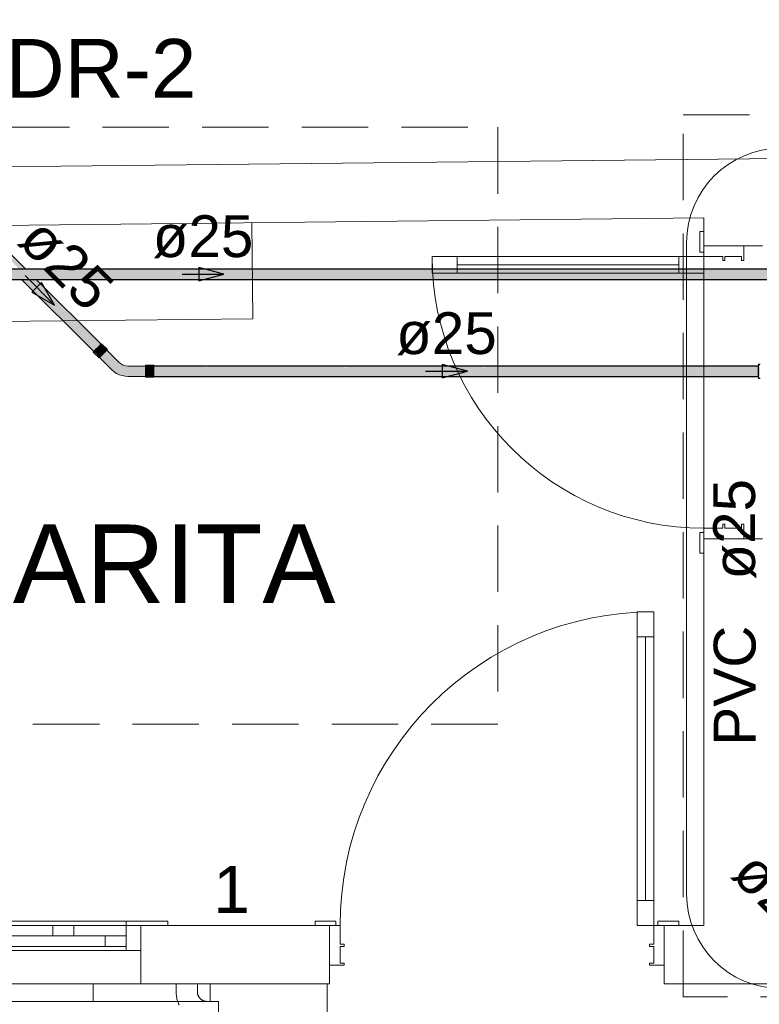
# Model space of a CAD drawing. Header units: millimetres. Extents: x 567 to 934, y -1 to 364.
# Tile 603 of 656: x 743.34 to 746.88, y 101.33 to 106.04. Entities that reach past the tile are written whole.
import ezdxf

# ---------------------------------------------------------------- set-up
doc = ezdxf.new("R2010")
doc.units = ezdxf.units.MM
doc.header["$MEASUREMENT"] = 0
for name, pattern in [('Dash', [0.00635, 0.003175, -0.003175]), ('HIDDEN2', [0.47625, 0.3175, -0.15875]), ('NULL', [0])]:
    doc.linetypes.add(name, pattern=pattern)
for name, color, linetype, lineweight in [('A-ANNO-SYMB', 7, 'Continuous', 9), ('A-AREA-IDEN', 7, 'Continuous', 9), ('A-DETL-GENF', 7, 'Continuous', 13), ('A-DETL-GENF-HDLN', 7, 'Continuous', 13), ('A-GLAZ', 7, 'Continuous', 13), ('A-GLAZ-SILL', 7, 'Continuous', 13), ('A-WALL', 7, 'Continuous', 25), ('AF-Condutos Reúso', 200, 'Continuous', 25), ('AF-Conexões Reúso', 216, 'Continuous', 18), ('AF-Sentido conduto Reúso', 200, 'Continuous', 30), ('AF-Textos conduto Reúso', 7, 'Continuous', 9), ('AL-Condutos', 3, 'Continuous', 25), ('AL-Sentido conduto', 3, 'Continuous', 30), ('AL-Textos conduto', 7, 'Continuous', 9), ('ARQ-ALV-REB', 7, 'Continuous', 18), ('ARQ-ESQUAD', 7, 'Continuous', 25), ('Balaústres', 250, 'Continuous', 13), ('C-PROP-LINE', 7, 'Continuous', 25), ('Corrimão', 7, 'Continuous', 13), ('DI-Detalhes', 1, 'HIDDEN2', 9), ('Q-SPCQ', 7, 'Continuous', 13), ('S-STRS', 7, 'Continuous', 13), ('Textos', 7, 'Continuous', 9)]:
    doc.layers.add(name, color=color, linetype=linetype, lineweight=lineweight)
doc.layers.add('A-AREA', color=7, linetype='Dash', lineweight=13, true_color=0xc0c0c0)
doc.styles.add('Arial', font='arial.ttf')

msp = doc.modelspace()

# ---------------------------------------------------------------- hatches: boundary and pattern name
at = {"layer": 'AF-Condutos Reúso', "linetype": 'Continuous'}
for points in [[(743.1118, 105.1), (743.0987, 105.0869), (743.3366, 104.8435), (743.3683, 104.8435)], [(743.3478, 104.7937), (743.6927, 104.4489), (743.6953, 104.4515), (743.3531, 104.7937)], [(743.3531, 104.7937), (743.6953, 104.4515), (743.7005, 104.4567), (743.3635, 104.7937)], [(743.3635, 104.7937), (743.7005, 104.4567), (743.7074, 104.4635), (743.3772, 104.7937)], [(743.7076, 104.4637), (743.3851, 104.7937), (743.3772, 104.7937), (743.7074, 104.4635)], [(743.7149, 104.471), (743.3988, 104.7937), (743.3851, 104.7937), (743.7076, 104.4637)], [(743.7214, 104.4775), (743.4098, 104.7937), (743.3988, 104.7937), (743.7149, 104.471)], [(743.726, 104.4821), (743.4162, 104.7937), (743.4098, 104.7937), (743.7214, 104.4775)], [(743.418, 104.7937), (743.4162, 104.7937), (743.7259, 104.4821), (743.7278, 104.484)], [(746.8722, 104.3764), (746.8722, 104.3796), (743.9629, 104.3796)], [(746.8722, 104.3694), (746.8722, 104.3764), (743.9629, 104.3764)], [(746.8722, 104.3599), (746.8722, 104.3694), (743.9629, 104.3694)], [(746.8722, 104.3764), (743.9795, 104.3796), (743.9795, 104.3764)], [(746.8722, 104.3694), (743.9795, 104.3763), (743.9795, 104.3694)], [(746.8722, 104.3599), (743.9795, 104.3694), (743.9795, 104.3599)], [(746.8722, 104.3495), (746.8722, 104.3599), (743.9629, 104.3599)], [(746.8722, 104.34), (746.8722, 104.3495), (743.9629, 104.3495)], [(746.8722, 104.3331), (746.8722, 104.34), (743.9629, 104.34)], [(746.8722, 104.3299), (746.8722, 104.3331), (743.9629, 104.3331)], [(746.8722, 104.3495), (743.9795, 104.3599), (743.9795, 104.3495)], [(746.8722, 104.34), (743.9795, 104.3495), (743.9795, 104.34)], [(746.8722, 104.3331), (743.9795, 104.34), (743.9795, 104.3331)], [(746.8722, 104.3299), (743.9795, 104.3331), (743.9795, 104.3299)]]:
    msp.add_hatch(color=201, dxfattribs=at).paths.add_polyline_path(points)
at = {"layer": 'AF-Conexões Reúso', "linetype": 'Continuous'}
for points in [[(743.724, 104.4241), (743.7281, 104.4283), (743.705, 104.4611), (743.696, 104.4521)], [(743.7281, 104.4283), (743.733, 104.4331), (743.7102, 104.4663), (743.705, 104.4611)], [(743.7202, 104.4764), (743.7102, 104.4663), (743.7434, 104.4435), (743.7482, 104.4484)], [(743.7102, 104.4663), (743.733, 104.4331), (743.7434, 104.4435)], [(743.7524, 104.4525), (743.7244, 104.4805), (743.7202, 104.4764), (743.7482, 104.4484)], [(743.7576, 104.4577), (743.7296, 104.4857), (743.7244, 104.4805), (743.7524, 104.4525)], [(743.7188, 104.4189), (743.6936, 104.448), (743.6908, 104.4469)], [(743.7208, 104.4209), (743.724, 104.4241), (743.696, 104.4521), (743.6928, 104.4489)], [(743.7205, 104.4206), (743.7793, 104.3618), (743.802, 104.3444), (743.8284, 104.3335), (743.8567, 104.3297), (743.9399, 104.3297), (743.9399, 104.3672), (743.8567, 104.3612), (743.836, 104.3588), (743.9399, 104.3672), (743.9399, 104.3764), (743.8567, 104.3764), (743.838, 104.3799), (743.8123, 104.3948), (743.7535, 104.4536)], [(743.8141, 104.3966), (743.7552, 104.4554), (743.7535, 104.4536), (743.8123, 104.3948)], [(743.8147, 104.3972), (743.7558, 104.456), (743.7552, 104.4554), (743.8141, 104.3966), (743.838, 104.3799), (743.8567, 104.3789), (743.9399, 104.3789), (743.9399, 104.3797), (743.8567, 104.3797), (743.834, 104.3843)], [(743.8654, 104.3789), (743.8567, 104.3764), (743.9399, 104.3764), (743.9399, 104.3789)], [(743.9399, 104.3822), (743.9399, 104.3797), (743.9629, 104.3796), (743.9795, 104.3822)], [(743.9399, 104.3273), (743.9795, 104.3273), (743.9795, 104.3793), (743.9399, 104.3796)], [(746.879, 104.3887), (746.8722, 104.3887), (746.879, 104.3788)], [(746.879, 104.3253), (746.879, 104.3717), (746.8722, 104.3842), (746.8722, 104.3377)], [(746.8722, 104.3219), (746.879, 104.3207), (746.8732, 104.3299)]]:
    msp.add_hatch(color=213, dxfattribs=at).paths.add_polyline_path(points)
at = {"layer": 'AL-Condutos', "linetype": 'Continuous'}
for points in [[(742.8052, 104.7937), (743.418, 104.7937), (744.0679, 104.7954), (743.4161, 104.7957), (744.0694, 104.797), (743.4148, 104.797), (744.073, 104.8006), (743.4106, 104.8012), (744.0764, 104.8039), (743.4079, 104.8039), (744.0813, 104.8088), (743.4021, 104.8097), (744.0859, 104.8134), (743.3984, 104.8134), (744.0912, 104.8188), (743.392, 104.8198), (744.0963, 104.8238), (743.388, 104.8238), (744.1012, 104.8287), (743.3822, 104.8296), (744.1058, 104.8333), (743.3785, 104.8333), (744.1094, 104.8369), (743.3742, 104.8376), (744.1127, 104.8403), (743.3715, 104.8403), (744.1144, 104.8419), (743.3696, 104.8422), (744.116, 104.8435), (740.5035, 104.8435), (742.8539, 104.8425), (740.5035, 104.8403), (742.8495, 104.8381), (740.5035, 104.8333), (742.8418, 104.8303), (740.5035, 104.8238), (742.832, 104.8205), (740.5035, 104.8134), (742.8219, 104.8104), (740.5035, 104.8039), (742.8201, 104.8087), (742.8199, 104.8085), (740.5035, 104.8039), (742.8131, 104.8017), (740.5035, 104.797), (742.8074, 104.796)], [(744.116, 104.8435), (743.3696, 104.8422), (744.1129, 104.8419)], [(743.3715, 104.8403), (744.1113, 104.8403), (744.1129, 104.8419)], [(744.1144, 104.8419), (744.1113, 104.8403), (743.3742, 104.8376), (744.1079, 104.8369), (747.9277, 104.8403)], [(743.3785, 104.8333), (744.1043, 104.8333), (744.1079, 104.8369)], [(744.1094, 104.8369), (744.1043, 104.8333), (743.3822, 104.8296), (744.0997, 104.8287), (747.9277, 104.8333)], [(744.1012, 104.8287), (747.9277, 104.8238), (747.9277, 104.8333)], [(744.1094, 104.8369), (747.9277, 104.8333), (747.9277, 104.8403)], [(744.1144, 104.8419), (747.9277, 104.8403), (747.9277, 104.8435)], [(747.9277, 104.8435), (744.1162, 104.8435), (744.1146, 104.8419)], [(743.388, 104.8238), (744.0949, 104.8238), (744.0997, 104.8287)], [(743.392, 104.8198), (744.0898, 104.8188), (744.0948, 104.8238)], [(743.3984, 104.8134), (744.0845, 104.8134), (744.0898, 104.8188)], [(743.4021, 104.8097), (744.0799, 104.8088), (744.0845, 104.8134)], [(744.0722, 104.8006), (747.9277, 104.8039), (744.0815, 104.8088), (743.4079, 104.8039), (744.075, 104.8039)], [(743.4106, 104.8012), (744.0717, 104.8006), (744.075, 104.8039)], [(744.067, 104.7954), (747.9277, 104.797), (744.0732, 104.8006), (743.4148, 104.797), (744.0681, 104.797), (743.4161, 104.7957)], [(744.0649, 104.7937), (744.0677, 104.7954), (743.418, 104.7937)], [(744.0654, 104.7937), (747.9277, 104.7937), (744.068, 104.7954)], [(744.0679, 104.7954), (747.9277, 104.7937), (747.9277, 104.797)], [(744.073, 104.8006), (747.9277, 104.797), (747.9277, 104.8039)], [(744.0804, 104.8088), (747.9277, 104.8134), (744.0914, 104.8188)], [(744.0813, 104.8088), (747.9277, 104.8039), (747.9277, 104.8134)], [(744.1012, 104.8287), (744.0898, 104.8188), (747.9277, 104.8238)], [(744.0912, 104.8188), (747.9277, 104.8134), (747.9277, 104.8238)]]:
    msp.add_hatch(color=91, dxfattribs=at).paths.add_polyline_path(points)

# ---------------------------------------------------------------- linework, layer by layer
at = {"layer": 'A-ANNO-SYMB', "color": 8, "linetype": 'Continuous', "lineweight": 5}
msp.add_line((746.5282, 104.9707), (746.5282, 101.8527), dxfattribs=at)
for centre, start, end in [((746.9782, 104.9707), 90, 180), ((746.9782, 101.8527), 180, 270)]:
    msp.add_arc(centre, 0.45, start, end, dxfattribs=at)
at = {"layer": 'A-AREA', "color": 8, "linetype": 'Continuous', "lineweight": 5}
msp.add_line((744.8096, 96.6754), (744.8096, 101.4238), dxfattribs=at)
at = {"layer": 'A-DETL-GENF', "color": 8, "lineweight": 5}
for p, q in [((745.311, 104.8238), (745.311, 104.9038)), ((745.311, 104.9038), (746.611, 104.9038)), ((745.311, 104.9038), (745.311, 104.8238)), ((745.431, 104.9038), (745.311, 104.9038)), ((745.431, 104.8238), (745.431, 104.9038)), ((746.491, 104.9038), (746.491, 104.8238)), ((746.611, 104.9038), (746.491, 104.9038)), ((746.611, 104.9038), (746.611, 104.8238)), ((746.611, 104.8238), (746.611, 104.9038)), ((745.431, 104.8638), (746.491, 104.8638)), ((746.611, 104.8238), (745.311, 104.8238)), ((745.311, 104.8238), (745.431, 104.8238)), ((746.491, 104.8238), (746.611, 104.8238)), ((746.291, 103.2038), (746.371, 103.2038)), ((746.291, 101.7038), (746.291, 103.2038)), ((746.371, 103.2038), (746.291, 103.2038)), ((746.291, 103.2038), (746.291, 103.0838)), ((746.371, 103.2038), (746.371, 101.7038)), ((746.371, 103.0838), (746.371, 103.2038)), ((746.291, 103.0838), (746.371, 103.0838)), ((746.331, 103.0838), (746.331, 101.8238)), ((746.371, 101.8238), (746.291, 101.8238)), ((746.291, 101.8238), (746.291, 101.7038)), ((746.371, 101.7038), (746.371, 101.8238)), ((746.371, 101.7038), (746.291, 101.7038)), ((746.291, 101.7038), (746.371, 101.7038))]:
    msp.add_line(p, q, dxfattribs=at)
at = {"layer": 'A-DETL-GENF-HDLN', "color": 8, "lineweight": 5}
for centre, radius, start, end in [((746.611, 104.9038), 1.3, 180, 270), ((746.371, 101.7038), 1.5, 90, 180)]:
    msp.add_arc(centre, radius, start, end, dxfattribs=at)
at = {"layer": 'A-GLAZ', "color": 8, "lineweight": 5}
for p, q in [((741.0479, 101.7238), (743.8479, 101.7238)), ((743.5979, 101.7038), (742.1479, 101.7038)), ((743.5979, 101.7038), (743.4979, 101.7038)), ((743.4979, 101.7038), (743.4979, 101.6538)), ((743.5979, 101.6538), (743.5979, 101.7038)), ((743.5979, 101.6538), (743.5979, 101.7038)), ((743.8479, 101.7038), (743.5979, 101.7038)), ((744.0479, 101.7238), (743.8479, 101.7238)), ((743.8479, 101.7238), (743.8479, 101.7038)), ((743.8479, 101.7038), (743.9179, 101.7038)), ((743.9179, 101.7038), (743.8479, 101.7038)), ((743.8479, 101.7038), (743.8479, 101.6538)), ((744.0479, 101.7038), (744.0479, 101.7238)), ((742.1479, 101.6538), (743.5979, 101.6538)), ((742.3979, 101.6538), (743.8479, 101.6538)), ((743.4979, 101.6538), (743.5979, 101.6538)), ((743.7479, 101.6538), (743.8479, 101.6538)), ((743.7479, 101.6038), (743.7479, 101.6538)), ((743.8479, 101.6538), (743.8479, 101.6038)), ((743.8479, 101.6538), (743.8479, 101.6038)), ((743.9179, 101.5838), (740.9779, 101.5838)), ((743.8479, 101.6038), (742.3979, 101.6038)), ((743.8479, 101.6038), (743.7479, 101.6038)), ((743.8479, 101.6038), (743.8479, 101.5838)), ((743.9179, 101.4238), (743.9179, 101.5838)), ((740.9779, 101.4238), (743.9179, 101.4238))]:
    msp.add_line(p, q, dxfattribs=at)
at = {"layer": 'A-GLAZ-SILL', "color": 8, "lineweight": 5}
msp.add_line((743.5979, 101.7038), (743.8479, 101.7038), dxfattribs=at)
at = {"layer": 'A-WALL', "color": 8, "lineweight": 5}
for p, q in [((753.519, 105.4403), (740.6379, 105.3051)), ((741.4146, 105.0333), (746.611, 105.0878)), ((746.611, 105.0878), (746.611, 104.9538)), ((746.611, 104.9538), (746.891, 104.9538)), ((746.891, 103.5538), (746.611, 103.5538)), ((746.611, 103.5538), (746.611, 101.7038)), ((744.821, 101.7038), (743.9179, 101.7038)), ((743.9179, 101.7038), (743.9179, 101.5838)), ((744.821, 101.4238), (744.821, 101.7038)), ((746.611, 101.7038), (746.421, 101.7038)), ((746.421, 101.7038), (746.421, 101.4238)), ((743.9179, 101.4238), (744.821, 101.4238)), ((746.421, 101.4238), (749.071, 101.4238))]:
    msp.add_line(p, q, dxfattribs=at)
at = {"layer": 'AF-Condutos Reúso'}
for p, q in [((743.3683, 104.8435), (743.1118, 105.1)), ((743.3478, 104.7937), (743.6927, 104.4489)), ((743.7278, 104.484), (743.418, 104.7937)), ((746.8722, 104.3796), (743.9629, 104.3796)), ((746.8722, 104.3764), (746.8722, 104.3796)), ((746.8722, 104.3694), (746.8722, 104.3764)), ((746.8722, 104.3599), (746.8722, 104.3694)), ((743.9795, 104.3299), (746.8722, 104.3299)), ((746.8722, 104.3495), (746.8722, 104.3599)), ((746.8722, 104.34), (746.8722, 104.3495)), ((746.8722, 104.3331), (746.8722, 104.34)), ((746.8722, 104.3299), (746.8722, 104.3331))]:
    msp.add_line(p, q, dxfattribs=at)
at = {"layer": 'AF-Conexões Reúso'}
for p, q in [((743.7001, 104.4563), (743.696, 104.4521)), ((743.705, 104.4611), (743.7001, 104.4563)), ((743.7102, 104.4663), (743.705, 104.4611)), ((743.7154, 104.4715), (743.7102, 104.4663)), ((743.7202, 104.4764), (743.7154, 104.4715)), ((743.7244, 104.4805), (743.7202, 104.4764)), ((743.7276, 104.4837), (743.7244, 104.4805)), ((743.7278, 104.484), (743.7276, 104.4837)), ((743.7296, 104.4857), (743.7278, 104.484)), ((743.7302, 104.4864), (743.7296, 104.4857)), ((743.7582, 104.4584), (743.7302, 104.4864)), ((743.7558, 104.456), (743.7576, 104.4577)), ((743.7576, 104.4577), (743.7582, 104.4584)), ((743.6908, 104.4469), (743.6901, 104.4462)), ((743.6901, 104.4462), (743.7181, 104.4182)), ((743.6927, 104.4489), (743.6908, 104.4469)), ((743.6928, 104.4489), (743.6927, 104.4489)), ((743.696, 104.4521), (743.6928, 104.4489)), ((743.7181, 104.4182), (743.7188, 104.4189)), ((743.7188, 104.4189), (743.7205, 104.4206)), ((743.7211, 104.4212), (743.7205, 104.4206)), ((743.7205, 104.4206), (743.7207, 104.4209)), ((743.7205, 104.4206), (743.7793, 104.3618)), ((743.7207, 104.4209), (743.7208, 104.4209)), ((743.7208, 104.4209), (743.724, 104.4241)), ((743.7229, 104.423), (743.7211, 104.4212)), ((743.7257, 104.4258), (743.7229, 104.423)), ((743.724, 104.4241), (743.7281, 104.4283)), ((743.7293, 104.4295), (743.7257, 104.4258)), ((743.7281, 104.4283), (743.733, 104.4331)), ((743.7336, 104.4337), (743.7293, 104.4295)), ((743.733, 104.4331), (743.7382, 104.4383)), ((743.7382, 104.4383), (743.7336, 104.4337)), ((743.7382, 104.4383), (743.7434, 104.4435)), ((743.7427, 104.4429), (743.7382, 104.4383)), ((743.747, 104.4472), (743.7427, 104.4429)), ((743.7434, 104.4435), (743.7482, 104.4484)), ((743.7507, 104.4508), (743.747, 104.4472)), ((743.7482, 104.4484), (743.7524, 104.4525)), ((743.7535, 104.4536), (743.7507, 104.4508)), ((743.7524, 104.4525), (743.7556, 104.4557)), ((743.7552, 104.4554), (743.7535, 104.4536)), ((743.7558, 104.456), (743.7552, 104.4554)), ((743.7556, 104.4557), (743.7558, 104.456)), ((743.7558, 104.456), (743.7558, 104.456)), ((743.8147, 104.3972), (743.7558, 104.456)), ((743.8237, 104.3898), (743.8147, 104.3972)), ((743.834, 104.3843), (743.8237, 104.3898)), ((743.8451, 104.3809), (743.834, 104.3843)), ((743.8567, 104.3797), (743.8451, 104.3809)), ((743.9399, 104.3797), (743.8567, 104.3797)), ((743.9399, 104.3831), (743.9399, 104.3822)), ((743.9795, 104.3831), (743.9399, 104.3831)), ((743.9399, 104.3822), (743.9399, 104.3797)), ((743.9399, 104.3797), (743.9399, 104.3796)), ((743.9399, 104.3789), (743.9399, 104.3797)), ((743.9399, 104.3796), (743.9399, 104.3793)), ((743.9399, 104.3793), (743.9399, 104.3748)), ((743.9399, 104.3764), (743.9399, 104.3789)), ((743.9399, 104.3724), (743.9399, 104.3764)), ((743.9399, 104.3748), (743.9399, 104.3689)), ((743.9399, 104.3672), (743.9399, 104.3724)), ((743.9399, 104.3689), (743.9399, 104.3621)), ((743.9399, 104.3612), (743.9399, 104.3672)), ((743.9399, 104.3621), (743.9399, 104.3547)), ((743.9795, 104.3822), (743.9795, 104.3831)), ((743.9795, 104.3796), (743.9795, 104.3822)), ((743.9795, 104.3793), (743.9795, 104.3796)), ((743.9795, 104.3748), (743.9795, 104.3793)), ((743.9795, 104.3689), (743.9795, 104.3748)), ((743.9795, 104.3621), (743.9795, 104.3689)), ((743.9795, 104.3547), (743.9795, 104.3621)), ((746.8722, 104.3887), (746.8722, 104.3876)), ((746.879, 104.3887), (746.8722, 104.3887)), ((746.8722, 104.3876), (746.8722, 104.3842)), ((746.8722, 104.3842), (746.8722, 104.3796)), ((746.8722, 104.3796), (746.8722, 104.3788)), ((746.8722, 104.3788), (746.8722, 104.3717)), ((746.8722, 104.3717), (746.8722, 104.3635)), ((746.8722, 104.3635), (746.8722, 104.3547)), ((743.7793, 104.3618), (743.7901, 104.3524)), ((743.7901, 104.3524), (743.802, 104.3444)), ((743.802, 104.3444), (743.8148, 104.3381)), ((743.8148, 104.3381), (743.8284, 104.3335)), ((743.8284, 104.3335), (743.8425, 104.3307)), ((743.8425, 104.3307), (743.8567, 104.3297)), ((743.8567, 104.3297), (743.9399, 104.3297)), ((743.9399, 104.3547), (743.9399, 104.3612)), ((743.9399, 104.3547), (743.9399, 104.3474)), ((743.9399, 104.3483), (743.9399, 104.3547)), ((743.9399, 104.3422), (743.9399, 104.3483)), ((743.9399, 104.3474), (743.9399, 104.3405)), ((743.9399, 104.3371), (743.9399, 104.3422)), ((743.9399, 104.3405), (743.9399, 104.3347)), ((743.9399, 104.3331), (743.9399, 104.3371)), ((743.9399, 104.3347), (743.9399, 104.3301)), ((743.9399, 104.3306), (743.9399, 104.3331)), ((743.9399, 104.3297), (743.9399, 104.3306)), ((743.9399, 104.3301), (743.9399, 104.3299)), ((743.9399, 104.3299), (743.9399, 104.3297)), ((743.9399, 104.3297), (743.9399, 104.3273)), ((743.9399, 104.3273), (743.9399, 104.3263)), ((743.9399, 104.3263), (743.9795, 104.3263)), ((743.9795, 104.3474), (743.9795, 104.3547)), ((743.9795, 104.3405), (743.9795, 104.3474)), ((743.9795, 104.3347), (743.9795, 104.3405)), ((743.9795, 104.3301), (743.9795, 104.3347)), ((743.9795, 104.3299), (743.9795, 104.3301)), ((743.9795, 104.3273), (743.9795, 104.3299)), ((743.9795, 104.3263), (743.9795, 104.3273)), ((746.8722, 104.3547), (746.8722, 104.3459)), ((746.8722, 104.3459), (746.8722, 104.3377)), ((746.8722, 104.3377), (746.8722, 104.3307)), ((746.8722, 104.3307), (746.8722, 104.3299)), ((746.8722, 104.3299), (746.8722, 104.3253)), ((746.8722, 104.3253), (746.8722, 104.3219)), ((746.8722, 104.3219), (746.8722, 104.3207)), ((746.8722, 104.3207), (746.879, 104.3207))]:
    msp.add_line(p, q, dxfattribs=at)
at = {"layer": 'AF-Sentido conduto Reúso'}
for p, q in [((743.4432, 104.7791), (743.3974, 104.7333)), ((743.5057, 104.6708), (743.4432, 104.7791)), ((743.3974, 104.7333), (743.5057, 104.6708)), ((745.4795, 104.3547), (745.3587, 104.3871)), ((745.3587, 104.3871), (745.3587, 104.3224)), ((745.3587, 104.3224), (745.4795, 104.3547))]:
    msp.add_line(p, q, dxfattribs=at)
for points in [[(743.3642, 104.8122), (743.5057, 104.6708)], [(745.2795, 104.3547), (745.4795, 104.3547)]]:
    msp.add_lwpolyline(points, dxfattribs=at)
at = {"layer": 'AL-Condutos'}
for p, q in [((743.3683, 104.8435), (743.2981, 104.8435)), ((744.116, 104.8435), (743.3683, 104.8435)), ((744.1162, 104.8435), (744.116, 104.8435)), ((747.9277, 104.8435), (744.1162, 104.8435)), ((742.8063, 104.7937), (743.3478, 104.7937)), ((743.3478, 104.7937), (743.418, 104.7937)), ((743.418, 104.7937), (744.0649, 104.7937)), ((744.0649, 104.7937), (744.0654, 104.7937)), ((744.0654, 104.7937), (744.0655, 104.7937)), ((744.0655, 104.7937), (744.0661, 104.7937)), ((744.0661, 104.7937), (744.0662, 104.7937)), ((744.0662, 104.7937), (744.0664, 104.7937)), ((744.0664, 104.7937), (747.9277, 104.7937))]:
    msp.add_line(p, q, dxfattribs=at)
at = {"layer": 'AL-Sentido conduto'}
for p, q in [((744.3156, 104.8186), (744.1949, 104.851)), ((744.1949, 104.851), (744.1949, 104.7863)), ((744.1949, 104.7863), (744.3156, 104.8186))]:
    msp.add_line(p, q, dxfattribs=at)
msp.add_lwpolyline([(744.1156, 104.8186), (744.3156, 104.8186)], dxfattribs=at)
at = {"layer": 'ARQ-ALV-REB', "color": 8, "lineweight": 5}
for p, q in [((746.611, 103.6038), (746.611, 104.8238)), ((744.8096, 101.4238), (744.8096, 96.6754))]:
    msp.add_line(p, q, dxfattribs=at)
at = {"layer": 'ARQ-ESQUAD', "color": 8, "lineweight": 5}
for p, q in [((746.591, 105.0238), (746.611, 105.0238)), ((746.591, 104.9238), (746.591, 105.0238)), ((746.611, 104.9038), (746.611, 104.9538)), ((746.611, 104.9538), (746.611, 104.9238)), ((746.801, 104.9538), (746.801, 104.8838)), ((746.611, 104.9238), (746.591, 104.9238)), ((746.701, 104.9038), (746.611, 104.9038)), ((746.701, 104.8838), (746.701, 104.9038)), ((746.711, 104.8838), (746.701, 104.8838)), ((746.711, 104.9038), (746.711, 104.8838)), ((746.791, 104.9038), (746.711, 104.9038)), ((746.791, 104.8838), (746.791, 104.9038)), ((746.801, 104.8838), (746.791, 104.8838)), ((746.701, 103.6238), (746.711, 103.6238)), ((746.701, 103.6038), (746.701, 103.6238)), ((746.711, 103.6238), (746.711, 103.6038)), ((746.791, 103.6238), (746.801, 103.6238)), ((746.791, 103.6038), (746.791, 103.6238)), ((746.801, 103.6238), (746.801, 103.5538)), ((746.591, 103.5838), (746.611, 103.5838)), ((746.591, 103.4838), (746.591, 103.5838)), ((746.611, 103.6038), (746.701, 103.6038)), ((746.611, 103.5538), (746.611, 103.6038)), ((746.611, 103.5838), (746.611, 103.5538)), ((746.711, 103.6038), (746.791, 103.6038)), ((746.611, 103.4838), (746.591, 103.4838)), ((744.751, 101.7238), (744.851, 101.7238)), ((744.751, 101.7038), (744.751, 101.7238)), ((744.821, 101.7038), (744.871, 101.7038)), ((744.851, 101.7038), (744.821, 101.7038)), ((744.851, 101.7238), (744.851, 101.7038)), ((744.871, 101.7038), (744.871, 101.6138)), ((746.371, 101.6138), (746.371, 101.7038)), ((746.371, 101.7038), (746.421, 101.7038)), ((746.391, 101.7238), (746.491, 101.7238)), ((746.391, 101.7038), (746.391, 101.7238)), ((746.421, 101.7038), (746.391, 101.7038)), ((746.491, 101.7238), (746.491, 101.7038)), ((744.871, 101.6138), (744.891, 101.6138)), ((744.871, 101.6038), (744.871, 101.5238)), ((744.891, 101.6038), (744.871, 101.6038)), ((744.891, 101.6138), (744.891, 101.6038)), ((746.351, 101.6138), (746.371, 101.6138)), ((746.351, 101.6038), (746.351, 101.6138)), ((746.371, 101.6038), (746.351, 101.6038)), ((746.371, 101.5238), (746.371, 101.6038)), ((744.891, 101.5138), (744.821, 101.5138)), ((744.871, 101.5238), (744.891, 101.5238)), ((744.891, 101.5238), (744.891, 101.5138)), ((746.351, 101.5238), (746.371, 101.5238)), ((746.351, 101.5138), (746.351, 101.5238)), ((746.421, 101.5138), (746.351, 101.5138))]:
    msp.add_line(p, q, dxfattribs=at)
at = {"layer": 'Balaústres', "lineweight": 5}
for p, q in [((744.0868, 101.4238), (744.0868, 101.3868)), ((744.1884, 101.3868), (744.1884, 101.4238)), ((744.2896, 101.3406), (744.2346, 101.3406))]:
    msp.add_line(p, q, dxfattribs=at)
for points in [[(744.0868, 101.3868), (744.0869, 101.3809), (744.0873, 101.375), (744.0879, 101.3691), (744.0887, 101.3632), (744.0897, 101.3574), (744.091, 101.3516), (744.0926, 101.3459), (744.0943, 101.3403), (744.0963, 101.3347), (744.0985, 101.3292), (744.1009, 101.3238)], [(744.2346, 101.3406), (744.2328, 101.3406), (744.2309, 101.3407), (744.2291, 101.3409), (744.2272, 101.3412), (744.2254, 101.3415), (744.2236, 101.3419), (744.2218, 101.3424), (744.2201, 101.3429), (744.2183, 101.3435), (744.2166, 101.3442), (744.2149, 101.345), (744.2133, 101.3458), (744.2116, 101.3467), (744.2101, 101.3476), (744.2085, 101.3487), (744.207, 101.3497), (744.2055, 101.3509), (744.2041, 101.352), (744.2028, 101.3533), (744.2015, 101.3546), (744.2002, 101.3559), (744.199, 101.3573), (744.1978, 101.3588), (744.1968, 101.3603), (744.1957, 101.3618), (744.1948, 101.3634), (744.1939, 101.365), (744.193, 101.3667), (744.1922, 101.3683), (744.1915, 101.37), (744.1909, 101.3718), (744.1903, 101.3735), (744.1898, 101.3753), (744.1894, 101.3771), (744.1891, 101.3789), (744.1888, 101.3808), (744.1886, 101.3826), (744.1885, 101.3844), (744.1884, 101.3863), (744.1884, 101.3868)]]:
    msp.add_lwpolyline(points, dxfattribs=at)
at = {"layer": 'C-PROP-LINE', "color": 8, "lineweight": 5}
msp.add_line((753.471, 105.4398), (740.8896, 105.3078), dxfattribs=at)
at = {"layer": 'Corrimão', "color": 8, "lineweight": 5}
for p, q in [((740.8896, 101.3407), (744.2896, 101.3407)), ((744.2896, 101.3407), (744.2896, 101.2913))]:
    msp.add_line(p, q, dxfattribs=at)
at = {"layer": 'DI-Detalhes'}
for points in [[(746.5116, 105.5813), (749.1041, 105.5813), (749.1041, 101.3629), (746.5116, 101.3629), (746.5116, 105.5813)], [(741.8302, 105.5213), (745.6247, 105.5213), (745.6247, 102.666), (741.8302, 102.666), (741.8302, 105.5213)]]:
    msp.add_lwpolyline(points, dxfattribs=at)
at = {"layer": 'Q-SPCQ', "color": 8, "linetype": 'Continuous', "lineweight": 5}
for p, q in [((744.4481, 105.0651), (744.4529, 104.6051)), ((744.4529, 104.6051), (742.853, 104.5883))]:
    msp.add_line(p, q, dxfattribs=at)
at = {"layer": 'S-STRS', "color": 8, "linetype": 'Continuous', "lineweight": 5}
for p, q in [((743.6896, 101.4238), (743.6896, 101.3407)), ((744.2496, 101.4238), (744.2496, 101.3407))]:
    msp.add_line(p, q, dxfattribs=at)
at = {"layer": 'S-STRS', "color": 8, "lineweight": 5}
for p, q in [((743.6896, 101.4238), (743.6896, 101.3407)), ((744.2496, 101.4238), (744.2496, 101.3407))]:
    msp.add_line(p, q, dxfattribs=at)

# ---------------------------------------------------------------- texts
at = {"layer": 'A-AREA-IDEN', "color": 8, "linetype": 'NULL', "lineweight": 5, "attachment_point": 7, "line_spacing_factor": 0.9, "style": 'Arial'}
for s, insert, char_height, width in [('GUARITA', (742.5203, 103.2413), 0.375, 4.658346), ('1', (744.2643, 101.7638), 0.225, 0.349505)]:
    msp.add_mtext(s, dxfattribs=dict(at, insert=insert, char_height=char_height, width=width))
at = {"layer": 'AF-Textos conduto Reúso', "linetype": 'NULL', "char_height": 0.2, "line_spacing_factor": 0.6, "style": 'Arial'}
for s, insert, width, attachment_point, rotation in [('ø25', (743.4891, 104.7957), 0.962805, 8, 314.9999), ('ø25', (746.8606, 103.358), 0.962805, 7, 90.0002), ('PVC', (746.8606, 103.138), 1.14939, 9, 90.0002), ('ø25', (746.7305, 101.9362), 0.962805, 7, 314.9999)]:
    msp.add_mtext(s, dxfattribs=dict(at, insert=insert, width=width, attachment_point=attachment_point, rotation=rotation))
at = {"layer": 'AF-Textos conduto Reúso', "linetype": 'NULL', "insert": (745.3795, 104.4313), "char_height": 0.2, "width": 0.962805, "attachment_point": 8, "line_spacing_factor": 0.6, "style": 'Arial'}
msp.add_mtext('ø25', dxfattribs=at)
at = {"layer": 'AL-Textos conduto', "linetype": 'NULL', "insert": (744.2156, 104.8952), "char_height": 0.2, "width": 0.962805, "attachment_point": 8, "line_spacing_factor": 0.6, "style": 'Arial'}
msp.add_mtext('ø25', dxfattribs=at)
at = {"layer": 'Textos', "linetype": 'NULL', "insert": (743.7275, 105.6637), "char_height": 0.28, "width": 1.825549, "attachment_point": 8, "line_spacing_factor": 0.6, "style": 'Arial'}
msp.add_mtext('DR-2', dxfattribs=at)

doc.saveas('drawing.dxf')
